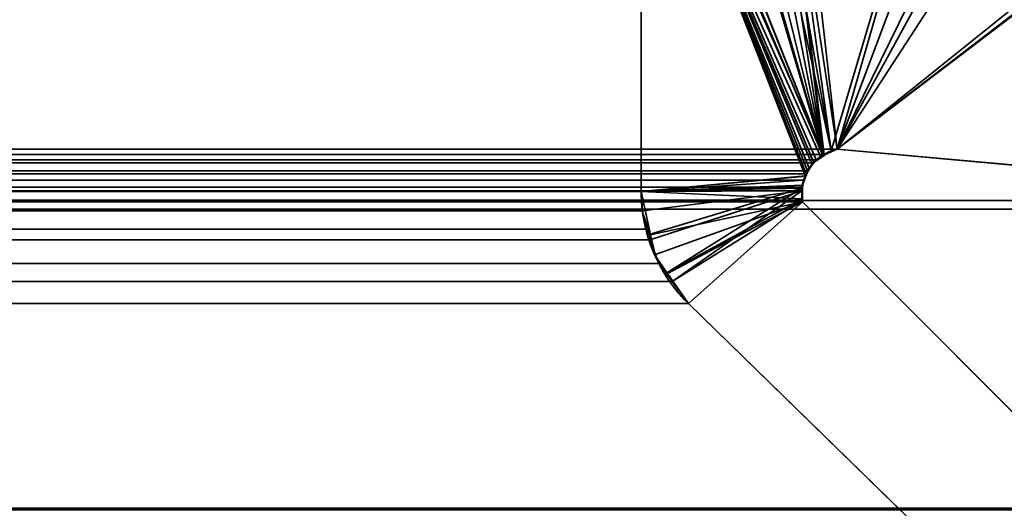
# Model space of a CAD drawing. Header units: millimetres. Extents: x -587 to 3688, y -115 to 120.
# Tile 454 of 656: x 1969.51 to 1973.51, y 2.65 to 4.63. Entities that reach past the tile are written whole.
import ezdxf

# ---------------------------------------------------------------- set-up
doc = ezdxf.new("R2010")
doc.units = ezdxf.units.MM
doc.layers.add('152', color=7, linetype='Continuous', true_color=0xffffff)

# ---------------------------------------------------------------- blocks, each defined once
blk = doc.blocks.new('UG_SURFACE_002')
at = {"layer": '152', "color": 252, "linetype": 'Continuous', "lineweight": 35}
for points in [[(2162.4999, -40, 2198), (2162.4999, 110, 2198), (837.5, 110, 2198), (837.5, -40, 2198)], [(987.5, -40, 2048.0001), (987.5, 110, 2048.0001), (2012.5, 110, 2048.0001), (2012.5, -40, 2048.0001)]]:
    blk.add_3dface(points, dxfattribs=at)
blk = doc.blocks.new('UG_SURFACE_054')
at = {"layer": '152', "color": 252, "linetype": 'Continuous', "lineweight": 35}
for points in [[(1011, -46.92, 2022.5), (1989, -46.92, 2022.5), (1989, 13.92, 2022.5), (1011, 13.92, 2022.5)], [(1012.5, -46.92, 2020.9999), (1012.5, 13.92, 2020.9999), (1987.5, 13.92, 2020.9999), (1987.5, -46.92, 2020.9999)]]:
    blk.add_3dface(points, dxfattribs=at)
blk = doc.blocks.new('UG_SURFACE_057')
at = {"layer": '152', "color": 7, "linetype": 'Continuous', "lineweight": 35}
for points in [[(1972.0744, 5.8501, 2005.5742), (1972.1333, 5.9269, 2005.6334), (1972.2157, 5.9777, 2005.7156), (1972.7777, 4.0851, 2006.2778)], [(1972.2157, 5.9777, 2005.7156), (1972.2315, 5.9874, 2005.7316), (1972.7777, 4.0851, 2006.2778)], [(1972.7777, 4.0851, 2006.2778), (1972.2315, 5.9874, 2005.7316), (1972.3067, 5.9969, 2005.8067)], [(1972.7777, 4.0851, 2006.2778), (1972.3067, 5.9969, 2005.8067), (1972.3698, 6.0049, 2005.8699), (1972.3979, 5.9947, 2005.898)], [(1972.7777, 4.0851, 2006.2778), (1972.3979, 5.9947, 2005.898), (1972.4829, 5.964, 2005.9829)], [(1986.675, 2.6459, 2020.175), (1986.6284, 5.9608, 2020.1285), (1013.3716, 5.9608, 2020.1285), (1013.325, 2.6459, 2020.175)], [(1972.4829, 5.964, 2005.9829), (1972.5053, 5.9558, 2006.0053), (1972.5592, 5.9099, 2006.0592), (1972.7777, 4.0851, 2006.2778)], [(1972.5592, 5.9099, 2006.0592), (1972.6355, 5.8543, 2006.1355), (1972.8342, 4.1071, 2006.3343), (1972.7806, 4.0862, 2006.2807)], [(1972.7806, 4.0862, 2006.2807), (1972.7777, 4.0851, 2006.2778), (1972.5592, 5.9099, 2006.0592)], [(1972.0721, 5.8473, 2005.5721), (1972.0744, 5.8501, 2005.5742), (1972.7777, 4.0851, 2006.2778)], [(1972.8342, 4.1071, 2006.3343), (1972.6355, 5.8543, 2006.1355), (1973.3055, 5.3661, 2006.8054)], [(1972.7777, 4.0851, 2006.2778), (1972.0439, 5.7623, 2005.5439), (1972.0463, 5.7807, 2005.5463), (1972.0721, 5.8473, 2005.5721)], [(1972.7777, 4.0851, 2006.2778), (1972.749, 4.0636, 2006.249), (1972.0367, 5.7056, 2005.5368), (1972.0439, 5.7623, 2005.5439)], [(1972.0367, 5.7056, 2005.5368), (1972.0367, 3.935, 2005.5368), (1027.9633, 3.935, 2005.5368), (1027.9633, 5.7056, 2005.5368)], [(1972.0367, 5.7056, 2005.5368), (1972.749, 4.0636, 2006.249), (1972.7392, 4.0514, 2006.2392)], [(1972.0367, 5.7056, 2005.5368), (1972.7135, 4.0191, 2006.2134), (1972.708, 4.0063, 2006.2079)], [(1972.7392, 4.0514, 2006.2392), (1972.7135, 4.0191, 2006.2134), (1972.0367, 5.7056, 2005.5368)], [(1972.708, 4.0063, 2006.2079), (1972.6973, 3.981, 2006.1972), (1972.0367, 3.935, 2005.5368), (1972.0367, 5.7056, 2005.5368)], [(1014.8108, 5.381, 2018.6892), (1023.9148, 3.8982, 2009.5851), (1976.0852, 3.8982, 2009.5851), (1985.1892, 5.381, 2018.6892)], [(1973.3055, 5.3661, 2006.8054), (1973.461, 5.2528, 2006.9611), (1972.8342, 4.1071, 2006.3343)], [(1972.8342, 4.1071, 2006.3343), (1973.461, 5.2528, 2006.9611), (1974.1434, 5.1129, 2007.6432)], [(1974.1434, 5.1129, 2007.6432), (1974.7273, 4.9932, 2008.2273), (1975.5368, 3.8635, 2009.0368), (1972.8342, 4.1071, 2006.3343)], [(1014.2951, 2.0412, 2019.2049), (1014.3776, 4.9715, 2019.1224), (1985.6224, 4.9715, 2019.1224), (1985.7049, 2.0412, 2019.2049)], [(1024.4632, 3.8635, 2009.0368), (1027.1658, 4.1071, 2006.3343), (1972.8342, 4.1071, 2006.3343), (1975.5368, 3.8635, 2009.0368)], [(1027.1658, 4.1071, 2006.3343), (1027.2192, 4.0853, 2006.2809), (1972.7806, 4.0862, 2006.2807)], [(1972.7806, 4.0862, 2006.2807), (1972.8342, 4.1071, 2006.3343), (1027.1658, 4.1071, 2006.3343)], [(1972.7777, 4.0851, 2006.2778), (1972.7806, 4.0862, 2006.2807), (1027.2192, 4.0853, 2006.2809)], [(1027.2192, 4.0853, 2006.2809), (1972.749, 4.0636, 2006.249), (1972.7777, 4.0851, 2006.2778)], [(1972.749, 4.0636, 2006.249), (1027.2192, 4.0853, 2006.2809), (1027.2272, 4.082, 2006.2728)], [(1027.2272, 4.082, 2006.2728), (1972.7392, 4.0514, 2006.2392), (1972.749, 4.0636, 2006.249)], [(1027.2272, 4.082, 2006.2728), (1027.2609, 4.0511, 2006.2389), (1972.7392, 4.0514, 2006.2392)], [(1972.7135, 4.0191, 2006.2134), (1972.7392, 4.0514, 2006.2392), (1027.2609, 4.0511, 2006.2389)], [(1972.7135, 4.0191, 2006.2134), (1027.2609, 4.0511, 2006.2389), (1027.272, 4.041, 2006.228)], [(1027.272, 4.041, 2006.228), (1972.708, 4.0063, 2006.2079), (1972.7135, 4.0191, 2006.2134)], [(1027.272, 4.041, 2006.228), (1027.292, 4.006, 2006.2079), (1972.708, 4.0063, 2006.2079)], [(1972.6973, 3.981, 2006.1972), (1972.708, 4.0063, 2006.2079), (1027.292, 4.006, 2006.2079)], [(1972.6973, 3.981, 2006.1972), (1027.292, 4.006, 2006.2079), (1027.2974, 3.9967, 2006.2027)], [(1027.2974, 3.9967, 2006.2027), (1972.6925, 3.9522, 2006.1924), (1972.6973, 3.981, 2006.1972)], [(1027.2974, 3.9967, 2006.2027), (1027.3086, 3.9533, 2006.1915), (1972.6925, 3.9522, 2006.1924)], [(1972.0367, 3.935, 2005.5368), (1972.6973, 3.981, 2006.1972), (1972.6925, 3.9522, 2006.1924)], [(1027.3086, 3.9533, 2006.1915), (1027.3086, 3.9526, 2006.1915), (1972.6925, 3.9522, 2006.1924)], [(1972.6901, 3.9377, 2006.1901), (1027.3086, 3.9526, 2006.1915), (1027.3086, 3.9069, 2006.1915)], [(1972.6901, 3.9377, 2006.1901), (1972.6925, 3.9522, 2006.1924), (1027.3086, 3.9526, 2006.1915)], [(1027.3086, 3.9069, 2006.1915), (1972.6932, 3.9, 2006.1932), (1972.6901, 3.9377, 2006.1901)], [(1972.0367, 3.935, 2005.5368), (1027.9357, 3.7495, 2005.5642), (1027.9624, 3.9026, 2005.5375)], [(1027.9357, 3.7495, 2005.5642), (1972.0367, 3.935, 2005.5368), (1972.0416, 3.8564, 2005.5416)], [(1027.9624, 3.9026, 2005.5375), (1027.9633, 3.935, 2005.5368), (1972.0367, 3.935, 2005.5368)], [(1972.6925, 3.9522, 2006.1924), (1972.6901, 3.9377, 2006.1901), (1972.0367, 3.935, 2005.5368)], [(1972.0416, 3.8564, 2005.5416), (1972.0367, 3.935, 2005.5368), (1972.6901, 3.9377, 2006.1901)], [(1972.6901, 3.9377, 2006.1901), (1972.0718, 3.7385, 2005.5718), (1972.0553, 3.7823, 2005.5554), (1972.0416, 3.8564, 2005.5416)], [(1972.6901, 3.9377, 2006.1901), (1972.1621, 3.569, 2005.6622), (1972.1078, 3.6424, 2005.6078), (1972.0718, 3.7385, 2005.5718)], [(1972.1621, 3.569, 2005.6622), (1972.6901, 3.9377, 2006.1901), (1972.6932, 3.9, 2006.1932)], [(1976.0852, 3.8982, 2009.5851), (1023.9148, 3.8982, 2009.5851), (1024.1898, 3.8674, 2009.3102)], [(1976.0852, 3.8982, 2009.5851), (1024.1898, 3.8674, 2009.3102), (1024.4632, 3.8635, 2009.0368)], [(1024.4632, 3.8635, 2009.0368), (1975.5368, 3.8635, 2009.0368), (1976.0852, 3.8982, 2009.5851)], [(1027.3063, 3.8936, 2006.1936), (1026.0557, 2.6395, 2007.4444), (1973.9443, 2.6395, 2007.4444), (1972.6937, 3.8936, 2006.1936)], [(1027.3074, 3.8999, 2006.1927), (1027.3063, 3.8936, 2006.1936), (1972.6937, 3.8936, 2006.1936)], [(1027.3086, 3.9069, 2006.1915), (1027.3074, 3.8999, 2006.1927), (1972.6932, 3.9, 2006.1932)], [(1972.6937, 3.8936, 2006.1936), (1972.6932, 3.9, 2006.1932), (1027.3074, 3.8999, 2006.1927)], [(1972.6932, 3.9, 2006.1932), (1972.6937, 3.8936, 2006.1936), (1972.2289, 3.4787, 2005.729), (1972.1621, 3.569, 2005.6622)], [(1973.477, 2.2621, 2006.9771), (1972.2289, 3.4787, 2005.729), (1972.6937, 3.8936, 2006.1936), (1973.9443, 2.6395, 2007.4444)], [(1972.0416, 3.8564, 2005.5416), (1027.93, 3.7374, 2005.5699), (1027.9357, 3.7495, 2005.5642)], [(1972.0416, 3.8564, 2005.5416), (1972.0553, 3.7823, 2005.5554), (1027.93, 3.7374, 2005.5699)], [(1972.0553, 3.7823, 2005.5554), (1972.0718, 3.7385, 2005.5718), (1027.93, 3.7374, 2005.5699)], [(1027.8567, 3.5821, 2005.6434), (1972.0718, 3.7385, 2005.5718), (1972.1078, 3.6424, 2005.6078)], [(1027.8567, 3.5821, 2005.6434), (1027.93, 3.7374, 2005.5699), (1972.0718, 3.7385, 2005.5718)], [(1972.1078, 3.6424, 2005.6078), (1027.8412, 3.5635, 2005.6586), (1027.8567, 3.5821, 2005.6434)], [(1972.1078, 3.6424, 2005.6078), (1972.1621, 3.569, 2005.6622), (1027.8412, 3.5635, 2005.6586)], [(1027.8412, 3.5635, 2005.6586), (1972.1621, 3.569, 2005.6622), (1972.2289, 3.4787, 2005.729)], [(1972.2289, 3.4787, 2005.729), (1027.7711, 3.4787, 2005.729), (1027.8412, 3.5635, 2005.6586)], [(1972.2289, 3.4787, 2005.729), (1973.477, 2.2621, 2006.9771), (1026.523, 2.2621, 2006.9771), (1027.7711, 3.4787, 2005.729)]]:
    blk.add_3dface(points, dxfattribs=at)
blk = doc.blocks.new('UG_SURFACE_058')
at = {"layer": '152', "color": 7, "linetype": 'Continuous', "lineweight": 35}
for points in [[(1972.7769, 4.0786, 2006.2768), (1972.8099, 4.1003, 2006.31), (1972.3964, 5.9952, 2005.8963), (1972.0482, 5.7826, 2005.5482)], [(1972.4815, 5.9606, 2005.9814), (1972.4194, 5.9954, 2005.9195), (1972.3964, 5.9952, 2005.8963), (1972.8099, 4.1003, 2006.31)], [(1972.8099, 4.1003, 2006.31), (1972.5592, 5.9099, 2006.0592), (1972.5426, 5.9264, 2006.0427), (1972.4815, 5.9606, 2005.9814)], [(1972.0522, 5.7818, -7), (1972.5592, 5.9099, -7), (1972.8342, 4.1071, -7), (1972.7762, 4.0817, -7)], [(1972.8342, 4.1071, -7), (1972.5592, 5.9099, -7), (1973.2125, 5.4233, -7)], [(1973.2113, 5.4518, 2006.7112), (1972.5592, 5.9099, 2006.0592), (1972.8099, 4.1003, 2006.31)], [(1972.0482, 5.7826, 2005.5482), (1972.0367, 5.7056, 2005.5368), (1972.7386, 4.0534, 2006.2387), (1972.7769, 4.0786, 2006.2768)], [(1972.7762, 4.0817, -7), (1972.7657, 4.0772, -7), (1972.0367, 5.7056, -7), (1972.0522, 5.7818, -7)], [(1972.0367, 5.7056, -7), (1972.0367, 3.935, -7), (1972.0367, 3.935, 2005.5368), (1972.0367, 5.7056, 2005.5368)], [(1972.0367, 3.935, -7), (1972.0367, 5.7056, -7), (1972.7198, 4.0294, -7), (1972.7072, 3.9975, -7)], [(1972.0367, 5.7056, -7), (1972.7657, 4.0772, -7), (1972.733, 4.0432, -7)], [(1972.733, 4.0432, -7), (1972.7198, 4.0294, -7), (1972.0367, 5.7056, -7)], [(1972.0367, 5.7056, 2005.5368), (1972.7042, 4.0004, 2006.2041), (1972.7323, 4.0436, 2006.2323)], [(1972.7038, 3.9988, 2006.2039), (1972.7042, 4.0004, 2006.2041), (1972.0367, 5.7056, 2005.5368), (1972.0367, 3.935, 2005.5368)], [(1972.7323, 4.0436, 2006.2323), (1972.7386, 4.0534, 2006.2387), (1972.0367, 5.7056, 2005.5368)], [(1972.8099, 4.1003, 2006.31), (1972.8342, 4.1071, 2006.3343), (1973.5513, 5.2131, 2007.0512), (1973.2113, 5.4518, 2006.7112)], [(1973.2125, 5.4233, -7), (1973.4077, 5.278, -7), (1972.8342, 4.1071, -7)], [(1972.8342, 4.1071, -7), (1973.4077, 5.278, -7), (1974.1324, 5.0961, -7)], [(1974.125, 5.1452, 2007.6251), (1973.5513, 5.2131, 2007.0512), (1972.8342, 4.1071, 2006.3343)], [(1974.9591, 5.0464, 2008.4591), (1974.125, 5.1452, 2007.6251), (1972.8342, 4.1071, 2006.3343), (1975.5368, 3.8635, 2009.0368)], [(1974.1324, 5.0961, -7), (1974.5367, 4.9946, -7), (1975.5368, 3.8635, -7), (1972.8342, 4.1071, -7)], [(1972.8099, 4.1003, 2006.31), (1972.7762, 4.0817, -7), (1972.8342, 4.1071, -7)], [(1972.8099, 4.1003, 2006.31), (1972.7769, 4.0786, 2006.2768), (1972.7762, 4.0817, -7)], [(1972.8342, 4.1071, -7), (1972.8342, 4.1071, 2006.3343), (1972.8099, 4.1003, 2006.31)], [(1975.5368, 3.8635, 2009.0368), (1972.8342, 4.1071, 2006.3343), (1972.8342, 4.1071, -7), (1975.5368, 3.8635, -7)], [(1972.7386, 4.0534, 2006.2387), (1972.7323, 4.0436, 2006.2323), (1972.733, 4.0432, -7)], [(1972.7386, 4.0534, 2006.2387), (1972.733, 4.0432, -7), (1972.7657, 4.0772, -7)], [(1972.7657, 4.0772, -7), (1972.7769, 4.0786, 2006.2768), (1972.7386, 4.0534, 2006.2387)], [(1972.7657, 4.0772, -7), (1972.7762, 4.0817, -7), (1972.7769, 4.0786, 2006.2768)], [(1972.7198, 4.0294, -7), (1972.7323, 4.0436, 2006.2323), (1972.7042, 4.0004, 2006.2041)], [(1972.7042, 4.0004, 2006.2041), (1972.7072, 3.9975, -7), (1972.7198, 4.0294, -7)], [(1972.7198, 4.0294, -7), (1972.733, 4.0432, -7), (1972.7323, 4.0436, 2006.2323)], [(1972.0367, 3.935, 2005.5368), (1972.6909, 3.949, 2006.191), (1972.6918, 3.9523, 2006.1917), (1972.7038, 3.9988, 2006.2039)], [(1972.7072, 3.9975, -7), (1972.6925, 3.9606, -7), (1972.0367, 3.935, -7)], [(1972.6925, 3.9606, -7), (1972.7038, 3.9988, 2006.2039), (1972.6918, 3.9523, 2006.1917)], [(1972.6925, 3.9606, -7), (1972.7072, 3.9975, -7), (1972.7038, 3.9988, 2006.2039)], [(1972.7042, 4.0004, 2006.2041), (1972.7038, 3.9988, 2006.2039), (1972.7072, 3.9975, -7)], [(1972.0367, 3.935, -7), (1972.6925, 3.9606, -7), (1972.6926, 3.9526, -7), (1972.6934, 3.9051, -7)], [(1972.6909, 3.949, 2006.191), (1972.0367, 3.935, 2005.5368), (1972.0424, 3.8494, 2005.5425), (1972.0687, 3.7599, 2005.5687)], [(1972.0424, 3.8494, 2005.5425), (1972.0367, 3.935, -7), (1972.074, 3.7587, -7)], [(1972.0424, 3.8494, 2005.5425), (1972.0367, 3.935, 2005.5368), (1972.0367, 3.935, -7)], [(1972.074, 3.7587, -7), (1972.0367, 3.935, -7), (1972.6934, 3.9051, -7), (1972.6937, 3.8936, -7)], [(1972.6909, 3.949, 2006.191), (1972.0687, 3.7599, 2005.5687), (1972.0961, 3.6663, 2005.5962), (1972.1404, 3.6037, 2005.6405)], [(1972.6931, 3.9053, 2006.1932), (1972.6909, 3.949, 2006.191), (1972.1404, 3.6037, 2005.6405)], [(1972.6926, 3.9526, -7), (1972.6918, 3.9523, 2006.1917), (1972.6909, 3.949, 2006.191)], [(1972.6909, 3.949, 2006.191), (1972.6934, 3.9051, -7), (1972.6926, 3.9526, -7)], [(1972.6909, 3.949, 2006.191), (1972.6931, 3.9053, 2006.1932), (1972.6934, 3.9051, -7)], [(1972.6918, 3.9523, 2006.1917), (1972.6926, 3.9526, -7), (1972.6925, 3.9606, -7)], [(1972.6937, 3.8936, -7), (1972.0913, 3.6769, -7), (1972.074, 3.7587, -7)], [(1972.1435, 3.6017, -7), (1972.0913, 3.6769, -7), (1972.6937, 3.8936, -7)], [(1972.1404, 3.6037, 2005.6405), (1972.2289, 3.4787, 2005.729), (1972.6937, 3.8936, 2006.1936), (1972.6931, 3.9053, 2006.1932)], [(1972.2289, 3.4787, -7), (1972.1435, 3.6017, -7), (1972.6937, 3.8936, -7)], [(1972.6937, 3.8936, -7), (1973.9443, 2.6395, -7), (1973.477, 2.2621, -7), (1972.2289, 3.4787, -7)], [(1973.9443, 2.6395, 2007.4444), (1972.6937, 3.8936, 2006.1936), (1972.2289, 3.4787, 2005.729), (1973.477, 2.2621, 2006.9771)], [(1972.6937, 3.8936, -7), (1972.6934, 3.9051, -7), (1972.6931, 3.9053, 2006.1932)], [(1972.6931, 3.9053, 2006.1932), (1972.6937, 3.8936, 2006.1936), (1972.6937, 3.8936, -7)], [(1972.6937, 3.8936, 2006.1936), (1973.9443, 2.6395, 2007.4444), (1973.9443, 2.6395, -7), (1972.6937, 3.8936, -7)], [(1972.074, 3.7587, -7), (1972.0687, 3.7599, 2005.5687), (1972.0424, 3.8494, 2005.5425)], [(1972.0961, 3.6663, 2005.5962), (1972.0687, 3.7599, 2005.5687), (1972.074, 3.7587, -7)], [(1972.0961, 3.6663, 2005.5962), (1972.074, 3.7587, -7), (1972.0913, 3.6769, -7)], [(1972.0913, 3.6769, -7), (1972.1404, 3.6037, 2005.6405), (1972.0961, 3.6663, 2005.5962)], [(1972.0913, 3.6769, -7), (1972.1435, 3.6017, -7), (1972.1404, 3.6037, 2005.6405)], [(1972.2289, 3.4787, -7), (1972.2289, 3.4787, 2005.729), (1972.1404, 3.6037, 2005.6405)], [(1972.1404, 3.6037, 2005.6405), (1972.1435, 3.6017, -7), (1972.2289, 3.4787, -7)], [(1972.2289, 3.4787, -7), (1973.477, 2.2621, -7), (1973.477, 2.2621, 2006.9771), (1972.2289, 3.4787, 2005.729)]]:
    blk.add_3dface(points, dxfattribs=at)

msp = doc.modelspace()

# ---------------------------------------------------------------- linework, layer by layer
at = {"layer": '152', "color": 252, "linetype": 'Continuous', "lineweight": -3, "true_color": 0x939598}
for p, q in [((1972.0367, 5.7056, -7), (1972.0367, 3.935, -7)), ((1972.0367, 5.7056, 2005.5367), (1972.0367, 3.935, 2005.5367)), ((1972.0367, 5.7056, 2005.5367), (1972.0367, 3.935, 2005.5367)), ((1972.8342, 4.1071, 2006.3342), (1027.1658, 4.1071, 2006.3342)), ((1972.8342, 4.1071, -7), (1972.8342, 4.1071, 2006.3342)), ((1975.5368, 3.8635, -7), (1972.8342, 4.1071, -7)), ((1972.8342, 4.1071, 2006.3342), (1975.5368, 3.8635, 2009.0368)), ((1972.8342, 4.1071, 2006.3342), (1975.5368, 3.8635, 2009.0368)), ((1972.0367, 3.935, 2005.5367), (1027.9633, 3.935, 2005.5367)), ((1972.0367, 3.935, -7), (1972.0367, 3.935, 2005.5367)), ((1023.9148, 3.8982, 2009.5852), (1976.0852, 3.8982, 2009.5852)), ((1027.3063, 3.8936, 2006.1937), (1972.6937, 3.8936, 2006.1937)), ((1973.9443, 2.6395, 2007.4443), (1972.6937, 3.8936, 2006.1937)), ((1973.9443, 2.6395, 2007.4443), (1972.6937, 3.8936, 2006.1937)), ((1972.6937, 3.8936, 2006.1937), (1972.6937, 3.8936, -7)), ((1972.6937, 3.8936, -7), (1973.9443, 2.6395, -7)), ((1024.4632, 3.8635, 2009.0368), (1975.5368, 3.8635, 2009.0368)), ((1972.2289, 3.4787, 2005.7289), (1027.7711, 3.4787, 2005.7289)), ((1972.2289, 3.4787, -7), (1972.2289, 3.4787, 2005.7289)), ((1972.2289, 3.4787, -7), (1973.477, 2.2621, -7)), ((1973.477, 2.2621, 2006.977), (1972.2289, 3.4787, 2005.7289)), ((1973.477, 2.2621, 2006.977), (1972.2289, 3.4787, 2005.7289))]:
    msp.add_line(p, q, dxfattribs=at)
for points in [[(1972.6937, 3.8936, 2006.1937), (1972.6735, 3.9913, 2006.1735), (1972.7365, 4.0869, 2006.2365), (1972.8342, 4.1071, 2006.3342)], [(1972.8342, 4.1071, -7), (1972.7365, 4.0869, -7), (1972.6735, 3.9913, -7), (1972.6937, 3.8936, -7)], [(1972.2289, 3.4787, 2005.7289), (1972.1061, 3.5987, 2005.6061), (1972.0367, 3.7633, 2005.5367), (1972.0367, 3.935, 2005.5367)], [(1972.0367, 3.935, -7), (1972.0367, 3.7633, -7), (1972.1061, 3.5987, -7), (1972.2289, 3.4787, -7)]]:
    msp.add_open_spline(points, degree=3, dxfattribs=at)
for points, knots in [([(1972.6937, 3.8936, 2006.1937), (1972.6907, 3.9078, 2006.1907), (1972.6895, 3.923, 2006.1895), (1972.6907, 3.9525, 2006.1907), (1972.6932, 3.9673, 2006.1932), (1972.7013, 3.9947, 2006.2013), (1972.7069, 4.0075, 2006.2069), (1972.7184, 4.0278, 2006.2184), (1972.724, 4.036, 2006.224), (1972.7359, 4.0508, 2006.2359), (1972.7423, 4.0576, 2006.2423), (1972.7581, 4.072, 2006.2581), (1972.7678, 4.0791, 2006.2678), (1972.7957, 4.0959, 2006.2957), (1972.8149, 4.1031, 2006.3149), (1972.8342, 4.1071, 2006.3342)], [0, 0, 0, 0, 0.135381, 0.135381, 0.270759, 0.270759, 0.405569, 0.405569, 0.507482, 0.507482, 0.609207, 0.609207, 0.748422, 0.748422, 1, 1, 1, 1]), ([(1972.2289, 3.4787, 2005.7289), (1972.2135, 3.4938, 2005.7135), (1972.1986, 3.5098, 2005.6986), (1972.1702, 3.544, 2005.6702), (1972.1565, 3.5622, 2005.6565), (1972.1309, 3.6007, 2005.6309), (1972.1189, 3.6211, 2005.6189), (1972.0968, 3.6638, 2005.5968), (1972.0867, 3.6863, 2005.5867), (1972.0691, 3.7329, 2005.5691), (1972.0615, 3.7573, 2005.5615), (1972.0493, 3.8064, 2005.5493), (1972.0447, 3.8313, 2005.5447), (1972.0383, 3.8823, 2005.5383), (1972.0367, 3.9087, 2005.5367), (1972.0367, 3.935, 2005.5367)], [0, 0, 0, 0, 0.143432, 0.143432, 0.286934, 0.286934, 0.43053, 0.43053, 0.574242, 0.574242, 0.71809, 0.71809, 0.85704, 0.85704, 1, 1, 1, 1])]:
    msp.add_open_spline(points, degree=3, knots=knots, dxfattribs=at)

# ---------------------------------------------------------------- block references
for name in ['UG_SURFACE_054', 'UG_SURFACE_002', 'UG_SURFACE_057', 'UG_SURFACE_058']:
    msp.add_blockref(name, (0, 0), dxfattribs=at)

doc.saveas('drawing.dxf')
